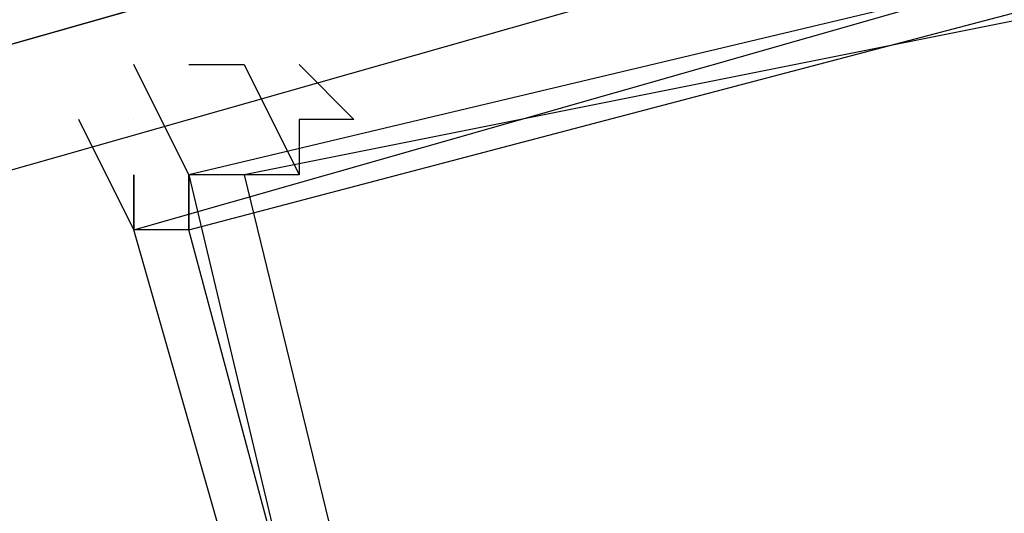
# Model space of a CAD drawing. Header units: feet. Extents: x -79 to 198, y -22 to 181.
# Tile 631 of 656: x 59.652 to 59.891, y 150.323 to 150.442. Entities that reach past the tile are written whole.
import ezdxf

# ---------------------------------------------------------------- set-up
doc = ezdxf.new("R2010")
doc.units = ezdxf.units.FT
doc.layers.add('A-LINEA', color=7, linetype='CONTINUOUS')

msp = doc.modelspace()

# ---------------------------------------------------------------- linework, layer by layer
at = {"layer": 'A-LINEA'}
msp.add_line((59.6933, 150.4178), (59.6933, 150.4178), dxfattribs=at)
msp.add_line((59.6933, 150.4178), (59.6933, 150.4178), dxfattribs=at)
for points in [[(59.7733, 150.4978), (55.9733, 149.4044), (55.9867, 149.3911), (59.7733, 150.4711), (59.7733, 150.4844), (59.7733, 150.4978)], [(59.7733, 150.4978), (55.9733, 149.4044), (55.9867, 149.3911), (59.7733, 150.4711), (59.7733, 150.4844), (59.7733, 150.4978)], [(59.7733, 150.4711), (55.9867, 149.3911), (55.9867, 149.3778), (55.9867, 149.3644), (59.7867, 150.4444), (59.7867, 150.4578), (59.7733, 150.4711)], [(59.7733, 150.4711), (55.9867, 149.3911), (55.9867, 149.3778), (55.9867, 149.3644), (59.7867, 150.4444), (59.7867, 150.4578), (59.7733, 150.4711)], [(60.12, 149.9111), (59.84, 149.8311), (59.68, 150.3911), (59.96, 150.4711), (60.12, 149.9111)], [(60.12, 149.9111), (59.84, 149.8311), (59.68, 150.3911), (59.96, 150.4711), (60.12, 149.9111)], [(59.8267, 149.8444), (60.12, 149.9111), (59.9733, 150.4711), (59.6933, 150.4044), (59.8267, 149.8444)], [(59.8267, 149.8444), (60.12, 149.9111), (59.9733, 150.4711), (59.6933, 150.4044), (59.8267, 149.8444)], [(60.1067, 149.9244), (59.84, 149.8444), (59.6933, 150.3911), (59.9467, 150.4578), (60.1067, 149.9244)], [(60.1067, 149.9244), (59.84, 149.8444), (59.6933, 150.3911), (59.9467, 150.4578), (60.1067, 149.9244)], [(59.84, 149.8578), (60.1067, 149.9244), (59.9733, 150.4578), (59.7067, 150.4044), (59.84, 149.8578)], [(59.84, 149.8578), (60.1067, 149.9244), (59.9733, 150.4578), (59.7067, 150.4044), (59.84, 149.8578)], [(59.6933, 150.4311), (59.6933, 150.4311), (59.7067, 150.4311), (59.7067, 150.4311), (59.72, 150.4044), (59.72, 150.4044), (59.6933, 150.4044), (59.6933, 150.4044), (59.6933, 150.3911), (59.6933, 150.3911), (59.6933, 150.3911), (59.6933, 150.3911), (59.6933, 150.3911), (59.68, 150.3911), (59.68, 150.3911), (59.68, 150.3911), (59.68, 150.4044), (59.68, 150.4044), (59.68, 150.3911), (59.68, 150.3911), (59.6667, 150.4178), (59.6667, 150.4178), (59.6667, 150.4178)], [(59.6933, 150.4311), (59.6933, 150.4311), (59.7067, 150.4311), (59.7067, 150.4311), (59.72, 150.4044), (59.72, 150.4044), (59.6933, 150.4044), (59.6933, 150.4044), (59.6933, 150.3911), (59.6933, 150.3911), (59.6933, 150.3911), (59.6933, 150.3911), (59.6933, 150.3911), (59.68, 150.3911), (59.68, 150.3911), (59.68, 150.3911), (59.68, 150.4044), (59.68, 150.4044), (59.68, 150.3911), (59.68, 150.3911), (59.6667, 150.4178), (59.6667, 150.4178), (59.6667, 150.4178)], [(59.7067, 150.4044), (59.7067, 150.4044), (59.7067, 150.4044), (59.7067, 150.4044), (59.7067, 150.4044), (59.7067, 150.4044), (59.7067, 150.4044), (59.6933, 150.4044), (59.6933, 150.4044), (59.68, 150.4311), (59.68, 150.4311)], [(59.7067, 150.4044), (59.7067, 150.4044), (59.7067, 150.4044), (59.7067, 150.4044), (59.7067, 150.4044), (59.7067, 150.4044), (59.7067, 150.4044), (59.6933, 150.4044), (59.6933, 150.4044), (59.68, 150.4311), (59.68, 150.4311)], [(59.6933, 150.4311), (59.6933, 150.4311), (59.6933, 150.4311)], [(59.6933, 150.4311), (59.6933, 150.4311), (59.6933, 150.4311)], [(59.7067, 150.4311), (59.7067, 150.4311), (59.7067, 150.4311)], [(59.7067, 150.4311), (59.7067, 150.4311), (59.7067, 150.4311)], [(59.72, 150.4311), (59.72, 150.4311), (59.72, 150.4311), (59.72, 150.4311), (59.7333, 150.4178), (59.7333, 150.4178), (59.72, 150.4178), (59.72, 150.4178), (59.72, 150.4044), (59.72, 150.4044), (59.72, 150.4044), (59.72, 150.4044)], [(59.72, 150.4311), (59.72, 150.4311), (59.72, 150.4311), (59.72, 150.4311), (59.7333, 150.4178), (59.7333, 150.4178), (59.72, 150.4178), (59.72, 150.4178), (59.72, 150.4044), (59.72, 150.4044), (59.72, 150.4044), (59.72, 150.4044)], [(59.68, 150.4178), (59.68, 150.4178), (59.68, 150.4178)], [(59.68, 150.4178), (59.68, 150.4178), (59.68, 150.4178)]]:
    msp.add_lwpolyline(points, dxfattribs=at)
for points in [[(59.6933, 150.4044), (59.6933, 150.4044), (59.6933, 150.3911), (59.6933, 150.3911)], [(59.6933, 150.4044), (59.6933, 150.4044), (59.6933, 150.3911), (59.6933, 150.3911)], [(59.7067, 150.4044), (59.7067, 150.4044), (59.7067, 150.4044), (59.7067, 150.4044)], [(59.7067, 150.4044), (59.7067, 150.4044), (59.7067, 150.4044), (59.7067, 150.4044)]]:
    msp.add_lwpolyline(points, close=True, dxfattribs=at)

doc.saveas('drawing.dxf')
